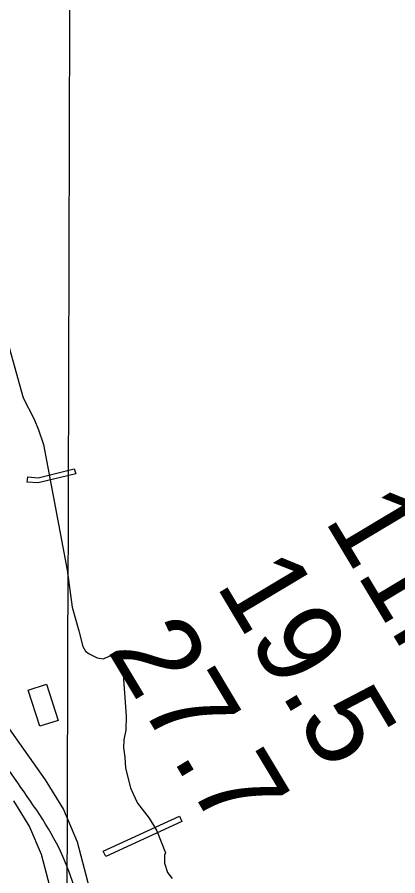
# Model space of a CAD drawing. Extents: x 3161564 to 3199464, y 849354 to 874788.
# Drawn here: x 3176190 to 3176490, y 857212 to 857891 of the extents above; entities that cross this region are included whole.
import ezdxf

# ---------------------------------------------------------------- set-up
doc = ezdxf.new("R2010")
doc.units = 0
for name, color, linetype in [('V-BLDG-OTLN', 7, 'Continuous'), ('V-CHAN-DOCK', 7, 'Continuous'), ('V-GRID-MAJR', 7, 'Continuous'), ('V-RIVR-RANG', 7, 'Continuous'), ('V-ROAD-CNTR', 7, 'Continuous'), ('V-TOPO-SHOR', 7, 'Continuous')]:
    doc.layers.add(name, color=color, linetype=linetype)

msp = doc.modelspace()

# ---------------------------------------------------------------- linework, layer by layer
at = {"layer": 'V-BLDG-OTLN'}
msp.add_lwpolyline([(3176221.83, 857335.12), (3176207.35, 857330.45), (3176198.13, 857359.06), (3176212.6, 857363.72)], close=True, dxfattribs=at)
at = {"layer": 'V-CHAN-DOCK'}
for points in [[(3176197.88, 857527.88), (3176206.23, 857527.1), (3176234.58, 857534.22), (3176235.82, 857530.24), (3176206.02, 857522.99), (3176197.56, 857523.53), (3176197.88, 857527.88)], [(3176257.58, 857231.63), (3176317.67, 857259.43), (3176319.63, 857255.19), (3176259.54, 857227.39), (3176257.58, 857231.63)]]:
    msp.add_lwpolyline(points, dxfattribs=at)
at = {"layer": 'V-GRID-MAJR'}
msp.add_spline([(3176222.14, 854791.12), (3176239.77, 860850.55), (3176257.4, 866913.07), (3176275.04, 872975.63), (3176275.05, 872978.67)], degree=3, dxfattribs=at)
at = {"layer": 'V-ROAD-CNTR'}
for points in [[(3176181.85, 857330.36), (3176211.54, 857288.08), (3176226.15, 857264.66), (3176236.84, 857238.94), (3176252.33, 857180.88)], [(3176186.51, 857271.51), (3176199.39, 857250.87), (3176208.37, 857229.27), (3176223.34, 857173.17)]]:
    msp.add_lwpolyline(points, dxfattribs=at)
for points in [[(3176879.13, 855651.91), (3176902.29, 855659.09), (3176934.11, 855667), (3176983.45, 855657.71), (3177040.65, 855639.06), (3177110.48, 855613.55), (3177170.58, 855601.76), (3177236.78, 855586.88), (3177274.78, 855573.53), (3177317.45, 855579.76), (3177362.6, 855595.69), (3177411.95, 855643.14), (3177451.73, 855679.19), (3177476.66, 855705.79), (3177478.27, 855736.95), (3177464.17, 855782.28), (3177430.75, 855833.4), (3177372.99, 855887.77), (3177287.84, 855954.83), (3177219.82, 855998.44), (3177152.98, 856039.39), (3177089.34, 856079.24), (3177023.39, 856134.32), (3176966.63, 856207.93), (3176895.25, 856290.08), (3176782.25, 856425.12), (3176693.16, 856545.3), (3176615.17, 856622.65), (3176543.92, 856726.5), (3176474.39, 856784.21), (3176414.35, 856823.58), (3176395.9, 856827.98), (3176350.82, 856806.18), (3176279.15, 856754.7), (3176211.55, 856707.42), (3176172.25, 856696.11), (3176141.13, 856702.01), (3176111.75, 856719.58), (3176032.57, 856777.37), (3175933.58, 856857.43), (3175839.01, 856930.26), (3175807.14, 856951.51), (3175770.09, 856958.67), (3175787.12, 856991.4), (3175795.09, 857040.68), (3175799.48, 857113.73), (3175810.82, 857206.92), (3175813.71, 857287.37), (3175807.75, 857386.83), (3175805.68, 857497.94), (3175801.94, 857543.61), (3175783.46, 857620.53), (3175760.24, 857716.11), (3175755.33, 857765.52), (3175754.53, 857815.64), (3175751.69, 857884.28), (3175756.31, 858015.46), (3175754.85, 858158.56), (3175753.05, 858270.8), (3175748.6, 858321.65), (3175736.5, 858372), (3175677.16, 858555.53), (3175602.24, 858747.09), (3175558.22, 858866.86), (3175502.52, 858986.22), (3175436.28, 859092.62), (3175371.24, 859185.12), (3175300.68, 859261.58), (3175219.1, 859367.23), (3175166.22, 859443.65), (3175175.33, 859507.13), (3175222, 859537.88), (3175285.34, 859568.35), (3175321.17, 859607.46), (3175310.3, 859667.21), (3175262.41, 859798.62), (3175224.64, 859877.87), (3175174.73, 859982.04), (3175144.84, 860115.36), (3175122.61, 860284.79), (3175088.43, 860568.57), (3175086.28, 860704.54), (3175072.2, 860854.52), (3175052.53, 860999.93), (3175047.5, 861166.8), (3175053.18, 861343.73), (3175066.7, 861550.38), (3175065.46, 861662.49), (3175040.18, 861767.75), (3175017.84, 861884.16), (3175008.36, 862033.9), (3174979.61, 862160.28), (3174952.14, 862274.65), (3174921.63, 862422.82), (3174896.96, 862525.55), (3174861.75, 862663.22), (3174841.1, 862738.01)], [(3176396.88, 856831.69), (3176382.76, 856853.72), (3176337.44, 856922.06), (3176283.9, 857016.79), (3176252.98, 857119.89), (3176222.6, 857234.1), (3176154.03, 857353.59), (3176145.24, 857413.57), (3176107.99, 857515.15), (3176078.24, 857608.9), (3176027.22, 857722.17), (3175989.65, 857837.33), (3175914.29, 857851.34), (3175817.62, 857827.05), (3175777.93, 857814.04), (3175750.11, 857801.73)]]:
    msp.add_spline(points, degree=3, dxfattribs=at)
at = {"layer": 'V-TOPO-SHOR'}
msp.add_lwpolyline([(3176183.14, 857630.09), (3176194.31, 857590.23), (3176203.01, 857573.46), (3176206.5, 857565.07), (3176210.3, 857553.26), (3176229.09, 857453.96), (3176233.04, 857424.6), (3176238.18, 857405.95), (3176241.42, 857393.56), (3176243.59, 857389.87), (3176246.46, 857387.75), (3176252.62, 857384.66), (3176257.62, 857383.85), (3176262.74, 857386.17), (3176265.6, 857386.2), (3176270.02, 857385.8), (3176271.03, 857384.81), (3176272.48, 857382.11), (3176275.54, 857338.33), (3176275.49, 857327.35), (3176273.7, 857319.77), (3176273.61, 857313.49), (3176274.66, 857306.08), (3176275.02, 857297.38), (3176279.14, 857281.72), (3176280.89, 857277.45), (3176284.52, 857269.63), (3176293.89, 857257.72), (3176299.82, 857247.64), (3176306.81, 857230.29), (3176305.83, 857228.57), (3176305.88, 857222.15), (3176308.22, 857214.75), (3176312.11, 857210.07)], dxfattribs=at)

# ---------------------------------------------------------------- texts
at = {"layer": 'V-RIVR-RANG'}
for s, p in [('11.5', (3176431.59, 857493.99)), ('19.5', (3176345.92, 857442.42)), ('27.7', (3176260.24, 857390.84))]:
    msp.add_text(s, height=67, rotation=300.90833, dxfattribs=at).set_placement(p)

doc.saveas('drawing.dxf')
